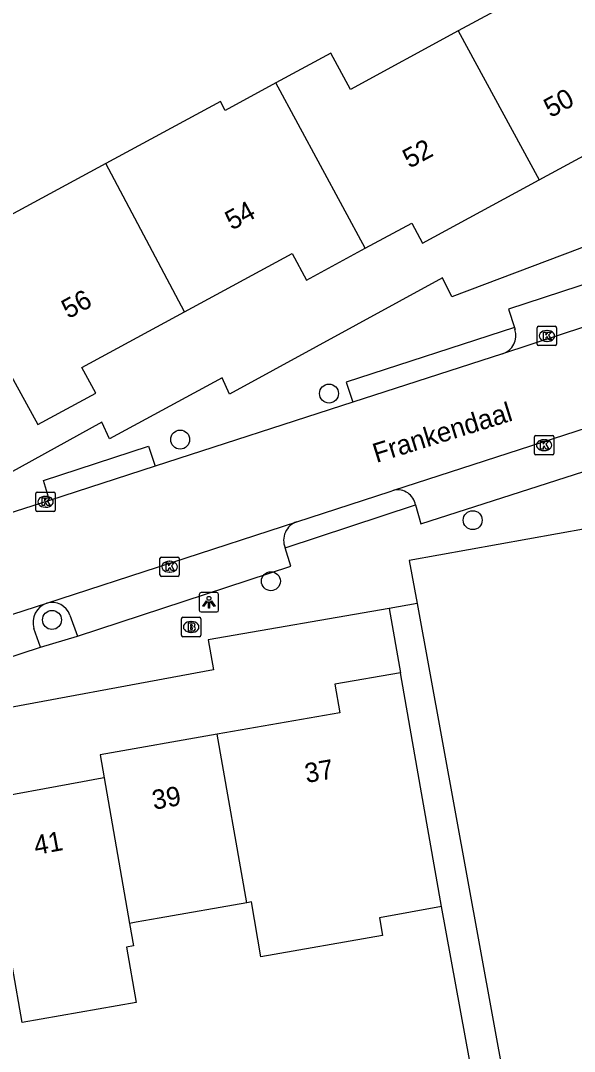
# Model space of a CAD drawing. Extents: x 157793 to 159380, y 380882 to 382313.
# Drawn here: x 158876 to 158904.6, y 381661.8 to 381715 of the extents above; entities that cross this region are included whole.
import ezdxf

# ---------------------------------------------------------------- set-up
doc = ezdxf.new("R2010")
doc.units = 0
for name, color, linetype in [('IMGEO_Boom', 7, 'Continuous'), ('IMGEO_Brandkraan', 7, 'Continuous'), ('IMGEO_Kolk', 7, 'Continuous'), ('IMGEO_Lichtpunt', 7, 'Continuous'), ('IMGEO_Openbare_ruimte_label', 7, 'Continuous'), ('IMGEO_Pand', 7, 'Continuous'), ('IMGEO_Pand_nummerreeks', 7, 'Continuous'), ('IMGEO_Parkeervlak_open', 7, 'Continuous'), ('IMGEO_Rijbaan_lokaal_open', 7, 'Continuous'), ('IMGEO_Voetpad_open', 7, 'Continuous')]:
    doc.layers.add(name, color=color, linetype=linetype)

msp = doc.modelspace()

# ---------------------------------------------------------------- linework, layer by layer
at = {"layer": 'IMGEO_Boom'}
for centre in [(158891.962, 381695.774), (158884.279, 381693.399), (158899.378, 381689.243), (158888.964, 381686.095), (158877.664, 381684.097)]:
    msp.add_circle(centre, 0.489, dxfattribs=at)
at = {"layer": 'IMGEO_Brandkraan'}
for p, q in [((158884.346, 381683.307), (158884.346, 381684.159)), ((158884.421, 381684.233), (158885.273, 381684.233)), ((158885.347, 381684.159), (158885.347, 381683.307)), ((158884.834, 381684.013), (158884.859, 381684.013)), ((158885.273, 381683.233), (158884.421, 381683.233)), ((158884.857, 381683.453), (158884.832, 381683.453))]:
    msp.add_line(p, q, dxfattribs=at)
for points in [[(158884.346, 381683.307), (158884.346, 381684.159)], [(158884.421, 381684.233), (158885.273, 381684.233)], [(158885.347, 381684.159), (158885.347, 381683.307)], [(158884.694, 381683.933), (158884.694, 381683.533), (158884.907, 381683.533)], [(158884.925, 381683.933), (158884.694, 381683.933)], [(158884.873, 381683.852), (158884.819, 381683.852), (158884.819, 381683.776)], [(158884.819, 381683.776), (158884.872, 381683.776)], [(158884.881, 381683.7), (158884.819, 381683.7), (158884.819, 381683.619)], [(158884.819, 381683.619), (158884.881, 381683.619)], [(158885.273, 381683.233), (158884.421, 381683.233)]]:
    msp.add_lwpolyline(points, dxfattribs=at)
for centre, radius, start, end in [((158884.423, 381684.157), 0.0765, 91.552, 178.448), ((158884.423, 381684.157), 0.0765, 91.552, 178.448), ((158885.271, 381684.157), 0.0765, 1.552, 88.448), ((158885.271, 381684.157), 0.0765, 1.552, 88.448), ((158884.874, 381683.814), 0.0379, 267.8285, 90.9355), ((158884.882, 381683.659), 0.0404, 269.8759, 90.5077), ((158884.929, 381683.788), 0.145, 59.4692, 91.5367), ((158884.954, 381683.835), 0.0922, 285.5137, 58.1501), ((158884.959, 381683.643), 0.105, 301.3115, 78.989), ((158884.423, 381683.309), 0.0765, 181.552, 268.448), ((158884.423, 381683.309), 0.0765, 181.552, 268.448), ((158884.913, 381683.784), 0.251, 268.6676, 293.5347), ((158885.271, 381683.309), 0.0765, 271.552, 358.448), ((158885.271, 381683.309), 0.0765, 271.552, 358.448)]:
    msp.add_arc(centre, radius, start, end, dxfattribs=at)
for centre, major_axis, ratio, start_param, end_param in [((158884.833, 381683.733), (-0.387, 0.002), 0.722429, 4.712389, 7.853982), ((158884.858, 381683.733), (-0.39, 0.002), 0.717154, 1.570796, 4.712389)]:
    msp.add_ellipse(centre, major_axis=major_axis, ratio=ratio, start_param=start_param, end_param=end_param, dxfattribs=at)
at = {"layer": 'IMGEO_Kolk'}
for p, q in [((158902.706, 381698.319), (158902.706, 381699.171)), ((158902.781, 381699.245), (158903.633, 381699.245)), ((158903.194, 381699.025), (158903.219, 381699.025)), ((158903.707, 381699.171), (158903.707, 381698.319)), ((158903.633, 381698.245), (158902.781, 381698.245)), ((158903.217, 381698.465), (158903.192, 381698.465)), ((158902.563, 381692.687), (158902.563, 381693.539)), ((158902.638, 381693.613), (158903.49, 381693.613)), ((158903.051, 381693.393), (158903.076, 381693.393)), ((158903.564, 381693.539), (158903.564, 381692.687)), ((158903.074, 381692.833), (158903.049, 381692.833)), ((158903.49, 381692.613), (158902.638, 381692.613)), ((158876.83, 381689.766), (158876.83, 381690.618)), ((158876.905, 381690.692), (158877.757, 381690.692)), ((158877.831, 381690.618), (158877.831, 381689.766)), ((158877.318, 381690.472), (158877.343, 381690.472)), ((158877.757, 381689.692), (158876.905, 381689.692)), ((158877.341, 381689.912), (158877.316, 381689.912)), ((158883.308, 381687.342), (158884.16, 381687.342)), ((158883.233, 381686.416), (158883.233, 381687.268)), ((158883.721, 381687.122), (158883.746, 381687.122)), ((158884.234, 381687.268), (158884.234, 381686.416)), ((158884.16, 381686.342), (158883.308, 381686.342)), ((158883.744, 381686.562), (158883.719, 381686.562))]:
    msp.add_line(p, q, dxfattribs=at)
for points in [[(158902.706, 381698.319), (158902.706, 381699.171)], [(158902.781, 381699.245), (158903.633, 381699.245)], [(158903.707, 381699.171), (158903.707, 381698.319)], [(158903.027, 381698.945), (158903.15, 381698.945), (158903.15, 381698.794), (158903.28, 381698.945), (158903.444, 381698.945), (158903.298, 381698.794), (158903.451, 381698.545), (158903.299, 381698.545), (158903.214, 381698.709), (158903.15, 381698.642), (158903.15, 381698.545), (158903.027, 381698.545), (158903.027, 381698.945)], [(158903.633, 381698.245), (158902.781, 381698.245)], [(158902.563, 381692.687), (158902.563, 381693.539)], [(158902.638, 381693.613), (158903.49, 381693.613)], [(158902.884, 381693.313), (158903.007, 381693.313), (158903.007, 381693.162), (158903.137, 381693.313), (158903.301, 381693.313), (158903.155, 381693.162), (158903.308, 381692.913), (158903.156, 381692.913), (158903.071, 381693.077), (158903.007, 381693.01), (158903.007, 381692.913), (158902.884, 381692.913), (158902.884, 381693.313)], [(158903.564, 381693.539), (158903.564, 381692.687)], [(158903.49, 381692.613), (158902.638, 381692.613)], [(158876.83, 381689.766), (158876.83, 381690.618)], [(158876.905, 381690.692), (158877.757, 381690.692)], [(158877.831, 381690.618), (158877.831, 381689.766)], [(158877.151, 381690.392), (158877.274, 381690.392), (158877.274, 381690.241), (158877.404, 381690.392), (158877.568, 381690.392), (158877.422, 381690.241), (158877.575, 381689.992), (158877.423, 381689.992), (158877.338, 381690.156), (158877.274, 381690.089), (158877.274, 381689.992), (158877.151, 381689.992), (158877.151, 381690.392)], [(158877.757, 381689.692), (158876.905, 381689.692)], [(158883.308, 381687.342), (158884.16, 381687.342)], [(158883.233, 381686.416), (158883.233, 381687.268)], [(158883.554, 381687.042), (158883.677, 381687.042), (158883.677, 381686.891), (158883.807, 381687.042), (158883.971, 381687.042), (158883.825, 381686.891), (158883.978, 381686.642), (158883.826, 381686.642), (158883.741, 381686.806), (158883.677, 381686.739), (158883.677, 381686.642), (158883.554, 381686.642), (158883.554, 381687.042)], [(158884.234, 381687.268), (158884.234, 381686.416)], [(158884.16, 381686.342), (158883.308, 381686.342)]]:
    msp.add_lwpolyline(points, dxfattribs=at)
for centre, start, end in [((158902.783, 381699.169), 91.552, 178.448), ((158902.783, 381699.169), 91.552, 178.448), ((158903.631, 381699.169), 1.552, 88.448), ((158903.631, 381699.169), 1.552, 88.448), ((158902.783, 381698.321), 181.552, 268.448), ((158902.783, 381698.321), 181.552, 268.448), ((158903.631, 381698.321), 271.552, 358.448), ((158903.631, 381698.321), 271.552, 358.448), ((158902.64, 381693.537), 91.552, 178.448), ((158902.64, 381693.537), 91.552, 178.448), ((158903.488, 381693.537), 1.552, 88.448), ((158903.488, 381693.537), 1.552, 88.448), ((158902.64, 381692.689), 181.552, 268.448), ((158902.64, 381692.689), 181.552, 268.448), ((158903.488, 381692.689), 271.552, 358.448), ((158903.488, 381692.689), 271.552, 358.448), ((158876.907, 381690.616), 91.552, 178.448), ((158876.907, 381690.616), 91.552, 178.448), ((158877.755, 381690.616), 1.552, 88.448), ((158877.755, 381690.616), 1.552, 88.448), ((158876.907, 381689.768), 181.552, 268.448), ((158876.907, 381689.768), 181.552, 268.448), ((158877.755, 381689.768), 271.552, 358.448), ((158877.755, 381689.768), 271.552, 358.448), ((158883.31, 381687.266), 91.552, 178.448), ((158883.31, 381687.266), 91.552, 178.448), ((158884.158, 381687.266), 1.552, 88.448), ((158884.158, 381687.266), 1.552, 88.448), ((158883.31, 381686.418), 181.552, 268.448), ((158883.31, 381686.418), 181.552, 268.448), ((158884.158, 381686.418), 271.552, 358.448), ((158884.158, 381686.418), 271.552, 358.448)]:
    msp.add_arc(centre, 0.0765, start, end, dxfattribs=at)
for centre, major_axis, ratio, start_param, end_param in [((158903.193, 381698.745), (-0.387, 0.002), 0.722429, 4.712389, 7.853982), ((158903.218, 381698.745), (-0.39, 0.002), 0.717154, 1.570796, 4.712389), ((158903.05, 381693.113), (-0.387, 0.002), 0.722429, 4.712389, 7.853982), ((158903.075, 381693.113), (-0.39, 0.002), 0.717154, 1.570796, 4.712389), ((158877.317, 381690.192), (-0.387, 0.002), 0.722429, 4.712389, 7.853982), ((158877.342, 381690.192), (-0.39, 0.002), 0.717154, 1.570796, 4.712389), ((158883.72, 381686.842), (-0.387, 0.002), 0.722429, 4.712389, 7.853982), ((158883.745, 381686.842), (-0.39, 0.002), 0.717154, 1.570796, 4.712389)]:
    msp.add_ellipse(centre, major_axis=major_axis, ratio=ratio, start_param=start_param, end_param=end_param, dxfattribs=at)
at = {"layer": 'IMGEO_Lichtpunt'}
for p, q in [((158885.267, 381685.413), (158885.267, 381684.606)), ((158885.267, 381685.413), (158885.267, 381684.606)), ((158886.169, 381685.508), (158885.361, 381685.508)), ((158886.169, 381685.508), (158885.361, 381685.508)), ((158886.263, 381684.606), (158886.263, 381685.413)), ((158886.263, 381684.606), (158886.263, 381685.413)), ((158885.361, 381684.512), (158886.169, 381684.512)), ((158885.361, 381684.512), (158886.169, 381684.512))]:
    msp.add_line(p, q, dxfattribs=at)
for points in [[(158885.641, 381685.077), (158885.68, 381685.049), (158885.492, 381684.787), (158885.454, 381684.814), (158885.641, 381685.077)], [(158885.743, 381685.029), (158885.79, 381685.029), (158885.79, 381684.707), (158885.743, 381684.707), (158885.743, 381685.029)], [(158885.853, 381685.049), (158885.891, 381685.076), (158886.078, 381684.814), (158886.039, 381684.786), (158885.853, 381685.049)]]:
    msp.add_lwpolyline(points, dxfattribs=at)
msp.add_circle((158885.766, 381685.211), 0.0994, dxfattribs=at)
for centre, start, end in [((158885.361, 381685.413), 90, 180), ((158885.361, 381685.413), 90, 180), ((158886.169, 381685.413), 0, 90), ((158886.169, 381685.413), 0, 90), ((158885.361, 381684.606), 180, 270), ((158885.361, 381684.606), 180, 270), ((158886.169, 381684.606), 270, 0), ((158886.169, 381684.606), 270, 360)]:
    msp.add_arc(centre, 0.0946, start, end, dxfattribs=at)
at = {"layer": 'IMGEO_Pand'}
for points in [[(158904.612, 381716.216), (158903.984, 381717.375), (158898.636, 381714.48)], [(158898.636, 381714.48), (158893.068, 381711.466), (158892.057, 381713.333), (158889.218, 381711.796)], [(158898.636, 381714.48), (158902.802, 381706.792)], [(158889.218, 381711.796), (158886.604, 381710.381), (158886.357, 381710.839), (158880.438, 381707.635)], [(158893.835, 381703.267), (158889.218, 381711.796)], [(158902.802, 381706.792), (158907.837, 381709.518), (158908.43, 381708.423), (158908.743, 381708.593)], [(158880.438, 381707.635), (158875.068, 381704.728), (158874.116, 381706.488), (158871.075, 381704.841), (158876.932, 381694.179), (158879.925, 381695.799), (158879.209, 381697.122), (158884.504, 381699.988)], [(158884.504, 381699.988), (158880.438, 381707.635)], [(158893.835, 381703.267), (158896.233, 381704.565), (158896.79, 381703.537), (158902.802, 381706.792)], [(158884.504, 381699.988), (158890.053, 381702.992), (158890.795, 381701.622), (158893.835, 381703.267)], [(158895.643, 381681.371), (158892.263, 381680.779), (158892.519, 381679.312), (158886.19, 381678.204)], [(158897.775, 381669.319), (158896.504, 381676.454), (158895.643, 381681.371)], [(158886.19, 381678.204), (158880.142, 381677.146), (158880.351, 381675.95)], [(158887.713, 381669.505), (158886.19, 381678.204)], [(158880.351, 381675.95), (158880.068, 381675.898), (158879.237, 381675.745), (158873.798, 381674.741)], [(158880.351, 381675.95), (158881.665, 381668.446)], [(158887.713, 381669.505), (158883.189, 381668.713), (158882, 381668.505), (158881.665, 381668.446)], [(158897.775, 381669.319), (158894.559, 381668.727), (158894.718, 381667.821), (158888.45, 381666.725), (158887.956, 381669.548), (158887.713, 381669.505)], [(158881.665, 381668.446), (158881.868, 381667.284), (158881.503, 381667.22), (158882.003, 381664.367), (158876.131, 381663.34), (158875.632, 381666.192), (158875.305, 381666.135)]]:
    msp.add_lwpolyline(points, dxfattribs=at)
at = {"layer": 'IMGEO_Parkeervlak_open'}
for points in [[(158878.592, 381684.347), (158878.977, 381683.26)], [(158877.069, 381682.691), (158876.734, 381683.658)]]:
    msp.add_lwpolyline(points, dxfattribs=at)
for centre, radius, start, end in [((158877.751, 381683.964), 1.062, 109.6942, 196.7553), ((158877.66, 381684.009), 0.991, 19.9236, 105.6161)]:
    msp.add_arc(centre, radius, start, end, dxfattribs=at)
at = {"layer": 'IMGEO_Rijbaan_lokaal_open'}
for points in [[(158910.945, 381701.116), (158900.917, 381697.82)], [(158900.917, 381697.82), (158893.199, 381695.329)], [(158895.307, 381690.784), (158914.718, 381697.072)], [(158893.199, 381695.329), (158882.987, 381692.028)], [(158882.987, 381692.028), (158877.54, 381690.264)], [(158890.298, 381689.157), (158895.113, 381690.721), (158895.307, 381690.784)], [(158877.54, 381690.264), (158870.906, 381688.151)], [(158877.393, 381684.964), (158890.298, 381689.157)], [(158869.733, 381682.489), (158877.393, 381684.964)]]:
    msp.add_lwpolyline(points, dxfattribs=at)
at = {"layer": 'IMGEO_Voetpad_open'}
for points in [[(158923.43, 381713.817), (158922.194, 381709.493), (158921.164, 381709.783), (158921.314, 381710.248), (158919.97, 381710.629), (158915.703, 381708.68), (158910.26, 381705.741), (158910.348, 381705.551), (158904.915, 381703.261), (158898.301, 381700.768), (158897.814, 381701.75), (158886.832, 381695.742), (158886.444, 381696.59), (158880.639, 381693.435), (158880.236, 381694.301), (158875.465, 381691.674), (158869.084, 381703.562), (158864.525, 381711.856)], [(158909.385, 381702.796), (158901.218, 381700.129), (158901.528, 381699.181)], [(158901.528, 381699.181), (158892.851, 381696.37), (158893.199, 381695.329)], [(158901.528, 381699.181), (158901.561, 381699.075)], [(158896.424, 381690.031), (158896.707, 381689.054), (158914.441, 381694.743), (158914.056, 381695.759)], [(158877.54, 381690.264), (158877.221, 381691.289), (158882.644, 381693.058), (158882.987, 381692.028)], [(158889.693, 381687.816), (158896.424, 381690.031)], [(158911.806, 381689.818), (158911.772, 381690.168), (158909.873, 381689.862), (158909.88, 381689.639), (158896.099, 381687.168), (158896.517, 381684.943)], [(158878.977, 381683.26), (158889.996, 381686.867), (158889.693, 381687.816)], [(158895.068, 381684.692), (158885.719, 381683.075), (158885.997, 381681.528), (158873.377, 381679.19), (158873.63, 381678.046), (158865.993, 381676.542), (158865.155, 381674.866)], [(158896.517, 381684.943), (158901.035, 381660.13), (158901.611, 381656.964), (158894.323, 381655.78), (158888.482, 381654.83), (158881.614, 381653.718), (158881.367, 381655.21)], [(158896.517, 381684.943), (158895.068, 381684.692)], [(158895.068, 381684.692), (158895.643, 381681.371)], [(158877.069, 381682.691), (158878.977, 381683.26)], [(158871.094, 381681.097), (158871.216, 381680.778), (158877.069, 381682.691)], [(158892.384, 381657.381), (158899.734, 381658.597), (158897.775, 381669.319)]]:
    msp.add_lwpolyline(points, dxfattribs=at)
for centre, radius, start, end in [((158900.598, 381698.776), 1.008, 288.4392, 17.2318), ((158895.502, 381689.869), 0.936, 9.9889, 102.0412), ((158890.64, 381688.196), 1.021, 109.605, 201.8294)]:
    msp.add_arc(centre, radius, start, end, dxfattribs=at)

# ---------------------------------------------------------------- texts
at = {"layer": 'IMGEO_Openbare_ruimte_label'}
msp.add_text('Frankendaal', height=1, rotation=17.2754, dxfattribs=at).set_placement((158894.405, 381692.19))
at = {"layer": 'IMGEO_Pand_nummerreeks'}
for s, rotation, p in [('50', 28.4302, (158903.396, 381709.979)), ('52', 28.4219, (158896.112, 381707.365)), ('54', 28.4273, (158886.945, 381704.175)), ('56', 28.4273, (158878.503, 381699.605)), ('37', 9.9294, (158890.797, 381675.681)), ('39', 9.9294, (158882.918, 381674.302)), ('41', 10.4508, (158876.826, 381671.965))]:
    msp.add_text(s, height=1, rotation=rotation, dxfattribs=at).set_placement(p)

doc.saveas('drawing.dxf')
